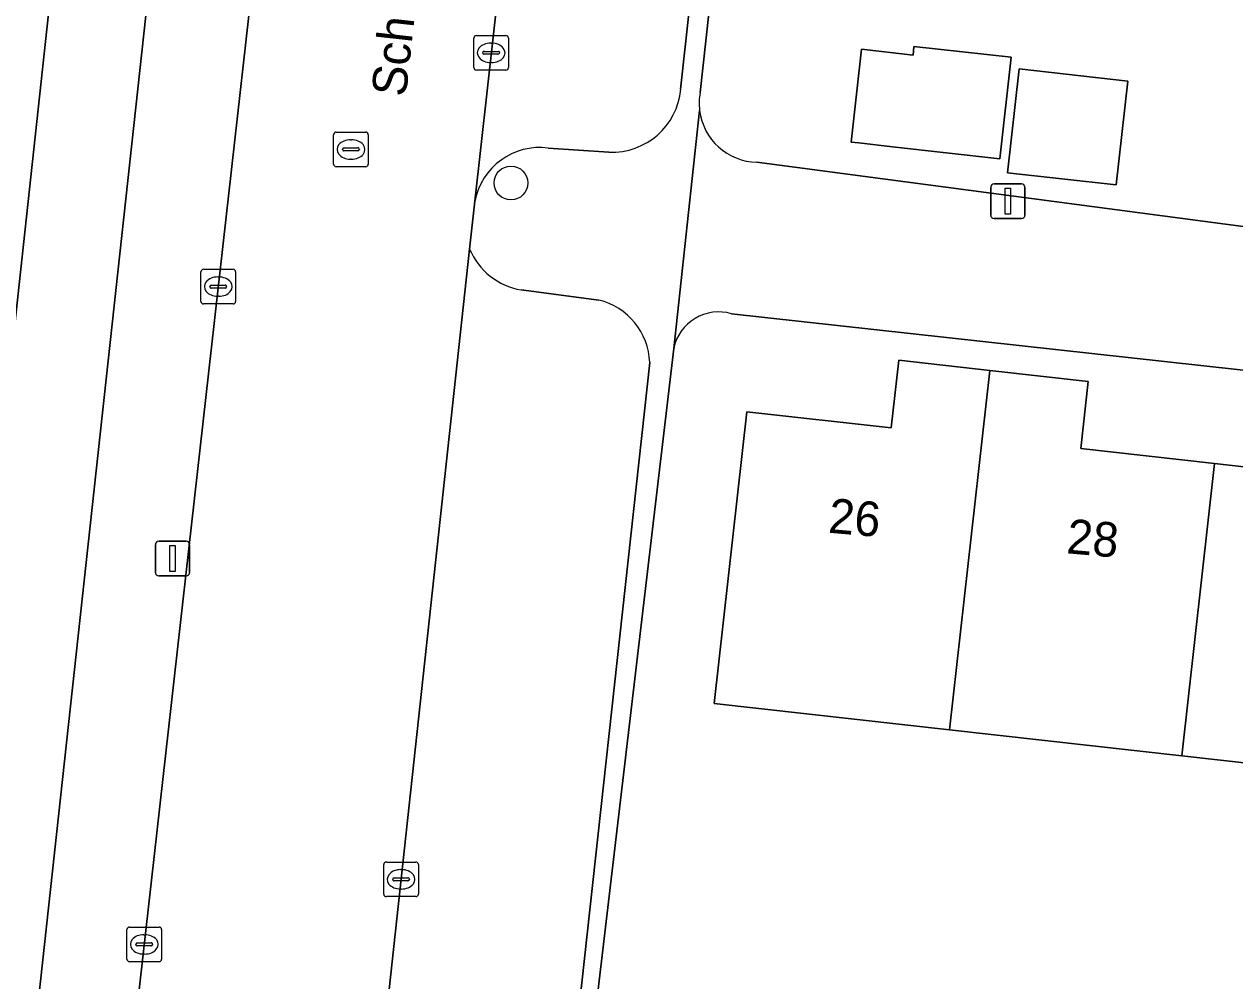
# Model space of a CAD drawing. Extents: x 161928 to 163071, y 386474 to 387428.
# Drawn here: x 162671.02 to 162705.99, y 387005.21 to 387032.84 of the extents above; entities that cross this region are included whole.
import ezdxf

# ---------------------------------------------------------------- set-up
doc = ezdxf.new("R2010")
doc.units = 0
for name, color, linetype in [('IMGEO_Boom', 7, 'Continuous'), ('IMGEO_Erf', 7, 'Continuous'), ('IMGEO_Kolk', 7, 'Continuous'), ('IMGEO_Lichtmast', 7, 'Continuous'), ('IMGEO_Loofbos', 7, 'Continuous'), ('IMGEO_Openbare_ruimte_label', 7, 'Continuous'), ('IMGEO_Pand', 7, 'Continuous'), ('IMGEO_Pand_nummerreeks', 7, 'Continuous'), ('IMGEO_Parkeervlak_open', 7, 'Continuous'), ('IMGEO_Rijbaan_lokaal_open', 7, 'Continuous'), ('IMGEO_Rioolput', 7, 'Continuous'), ('IMGEO_Voetpad_open', 7, 'Continuous')]:
    doc.layers.add(name, color=color, linetype=linetype)

msp = doc.modelspace()

# ---------------------------------------------------------------- linework, layer by layer
at = {"layer": 'IMGEO_Boom'}
msp.add_circle((162685.078, 387028.255), 0.489, dxfattribs=at)
at = {"layer": 'IMGEO_Erf'}
for points in [[(162727.83, 387039.246), (162721.122, 387040.002), (162720.844, 387037.531), (162717.975, 387037.854), (162717.797, 387036.28), (162713.96, 387036.712), (162714.046, 387037.479), (162707.338, 387038.235), (162700.63, 387038.991), (162698.887, 387039.187), (162695.648, 387039.552), (162696.017, 387042.831), (162694.138, 387043.042), (162691.808, 387042.376), (162690.54, 387030.865)], [(162692.184, 387028.852), (162716.125, 387025.692), (162716.528, 387029.307), (162718.86, 387029.047), (162718.457, 387025.432), (162726.414, 387024.629), (162726.466, 387025.095), (162726.811, 387028.172), (162730.839, 387027.721), (162730.495, 387024.653), (162730.442, 387024.178), (162734.025, 387023.78)], [(162733.342, 387019.869), (162691.449, 387024.479)], [(162689.78, 387023.479), (162687.132, 387001.055), (162687.302, 387000)], [(162711.161, 387010.961), (162704.454, 387011.712), (162697.746, 387012.463), (162690.947, 387013.224), (162691.89, 387021.65), (162696.062, 387021.183), (162696.281, 387023.137), (162698.909, 387022.843), (162701.755, 387022.524), (162701.538, 387020.584), (162705.4, 387020.152), (162709.566, 387019.685)]]:
    msp.add_lwpolyline(points, dxfattribs=at)
for points in [[(162699.532, 387031.884), (162699.203, 387028.956), (162696.101, 387029.303), (162695.131, 387029.412), (162694.907, 387029.437), (162695.208, 387032.117), (162696.693, 387031.951), (162696.72, 387032.199)], [(162702.901, 387031.198), (162702.565, 387028.198), (162699.421, 387028.55), (162699.757, 387031.551)]]:
    msp.add_lwpolyline(points, close=True, dxfattribs=at)
for centre, radius, start, end in [((162692.218, 387030.565), 1.705, 169.8786, 187.2238), ((162692.227, 387030.565), 1.713, 187.1717, 268.5604), ((162691.075, 387023.211), 1.322, 73.5547, 168.3021)]:
    msp.add_arc(centre, radius, start, end, dxfattribs=at)
at = {"layer": 'IMGEO_Kolk'}
for p, q in [((162684.08, 387032.514), (162684.932, 387032.514)), ((162684.005, 387031.588), (162684.005, 387032.44)), ((162684.493, 387032.294), (162684.518, 387032.294)), ((162685.006, 387032.44), (162685.006, 387031.588)), ((162684.264, 387032.008), (162684.264, 387032.02)), ((162684.702, 387031.971), (162684.304, 387031.971)), ((162684.307, 387032.057), (162684.705, 387032.057)), ((162684.748, 387032.02), (162684.748, 387032.008)), ((162684.932, 387031.514), (162684.08, 387031.514)), ((162684.516, 387031.734), (162684.491, 387031.734)), ((162676.122, 387024.836), (162676.122, 387025.688)), ((162676.197, 387025.762), (162677.049, 387025.762)), ((162676.61, 387025.542), (162676.635, 387025.542)), ((162677.123, 387025.688), (162677.123, 387024.836)), ((162676.381, 387025.256), (162676.381, 387025.268)), ((162676.819, 387025.219), (162676.421, 387025.219)), ((162676.424, 387025.305), (162676.822, 387025.305)), ((162676.865, 387025.268), (162676.865, 387025.256)), ((162676.633, 387024.982), (162676.608, 387024.982)), ((162677.049, 387024.762), (162676.197, 387024.762)), ((162681.403, 387007.719), (162681.403, 387008.571)), ((162681.478, 387008.645), (162682.33, 387008.645)), ((162681.891, 387008.425), (162681.916, 387008.425)), ((162682.404, 387008.571), (162682.404, 387007.719)), ((162681.662, 387008.139), (162681.662, 387008.151)), ((162682.1, 387008.102), (162681.702, 387008.102)), ((162681.705, 387008.188), (162682.103, 387008.188)), ((162682.146, 387008.151), (162682.146, 387008.139)), ((162681.914, 387007.865), (162681.889, 387007.865)), ((162682.33, 387007.645), (162681.478, 387007.645)), ((162673.984, 387005.84), (162673.984, 387006.692)), ((162674.059, 387006.766), (162674.911, 387006.766)), ((162674.985, 387006.692), (162674.985, 387005.84)), ((162674.286, 387006.309), (162674.684, 387006.309)), ((162674.472, 387006.546), (162674.497, 387006.546)), ((162674.243, 387006.26), (162674.243, 387006.272)), ((162674.681, 387006.223), (162674.283, 387006.223)), ((162674.495, 387005.986), (162674.47, 387005.986)), ((162674.727, 387006.272), (162674.727, 387006.26)), ((162674.911, 387005.766), (162674.059, 387005.766))]:
    msp.add_line(p, q, dxfattribs=at)
for points in [[(162684.08, 387032.514), (162684.932, 387032.514)], [(162684.005, 387031.588), (162684.005, 387032.44)], [(162685.006, 387032.44), (162685.006, 387031.588)], [(162684.932, 387031.514), (162684.08, 387031.514)], [(162676.122, 387024.836), (162676.122, 387025.688)], [(162676.197, 387025.762), (162677.049, 387025.762)], [(162677.123, 387025.688), (162677.123, 387024.836)], [(162677.049, 387024.762), (162676.197, 387024.762)], [(162681.403, 387007.719), (162681.403, 387008.571)], [(162681.478, 387008.645), (162682.33, 387008.645)], [(162682.404, 387008.571), (162682.404, 387007.719)], [(162682.33, 387007.645), (162681.478, 387007.645)], [(162673.984, 387005.84), (162673.984, 387006.692)], [(162674.059, 387006.766), (162674.911, 387006.766)], [(162674.985, 387006.692), (162674.985, 387005.84)], [(162674.911, 387005.766), (162674.059, 387005.766)]]:
    msp.add_lwpolyline(points, dxfattribs=at)
for centre, radius, start, end in [((162684.082, 387032.438), 0.0765, 91.552, 178.448), ((162684.082, 387032.438), 0.0765, 91.552, 178.448), ((162684.93, 387032.438), 0.0765, 1.552, 88.448), ((162684.93, 387032.438), 0.0765, 1.552, 88.448), ((162684.304, 387032.017), 0.0403, 85.8775, 175.7526), ((162684.301, 387032.007), 0.0366, 178.938, 274.7102), ((162684.705, 387032.014), 0.043, 264.8664, 352.4533), ((162684.709, 387032.019), 0.0386, 1.7309, 96.639), ((162684.082, 387031.59), 0.0765, 181.552, 268.448), ((162684.082, 387031.59), 0.0765, 181.552, 268.448), ((162684.93, 387031.59), 0.0765, 271.552, 358.448), ((162684.93, 387031.59), 0.0765, 271.552, 358.448), ((162676.199, 387025.686), 0.0765, 91.552, 178.448), ((162676.199, 387025.686), 0.0765, 91.552, 178.448), ((162677.047, 387025.686), 0.0765, 1.552, 88.448), ((162677.047, 387025.686), 0.0765, 1.552, 88.448), ((162676.421, 387025.265), 0.0403, 85.8775, 175.7526), ((162676.418, 387025.255), 0.0366, 178.938, 274.7102), ((162676.822, 387025.262), 0.043, 264.8664, 352.4533), ((162676.826, 387025.267), 0.0386, 1.7309, 96.639), ((162676.199, 387024.838), 0.0765, 181.552, 268.448), ((162676.199, 387024.838), 0.0765, 181.552, 268.448), ((162677.047, 387024.838), 0.0765, 271.552, 358.448), ((162677.047, 387024.838), 0.0765, 271.552, 358.448), ((162681.48, 387008.569), 0.0765, 91.552, 178.448), ((162681.48, 387008.569), 0.0765, 91.552, 178.448), ((162682.328, 387008.569), 0.0765, 1.552, 88.448), ((162682.328, 387008.569), 0.0765, 1.552, 88.448), ((162681.702, 387008.148), 0.0403, 85.8775, 175.7526), ((162681.699, 387008.138), 0.0366, 178.938, 274.7102), ((162682.103, 387008.145), 0.043, 264.8664, 352.4533), ((162682.107, 387008.15), 0.0386, 1.7309, 96.639), ((162681.48, 387007.721), 0.0765, 181.552, 268.448), ((162681.48, 387007.721), 0.0765, 181.552, 268.448), ((162682.328, 387007.721), 0.0765, 271.552, 358.448), ((162682.328, 387007.721), 0.0765, 271.552, 358.448), ((162674.061, 387006.69), 0.0765, 91.552, 178.448), ((162674.061, 387006.69), 0.0765, 91.552, 178.448), ((162674.909, 387006.69), 0.0765, 1.552, 88.448), ((162674.909, 387006.69), 0.0765, 1.552, 88.448), ((162674.283, 387006.269), 0.0403, 85.8775, 175.7526), ((162674.688, 387006.271), 0.0386, 1.7309, 96.639), ((162674.28, 387006.259), 0.0366, 178.938, 274.7102), ((162674.684, 387006.266), 0.043, 264.8664, 352.4533), ((162674.061, 387005.842), 0.0765, 181.552, 268.448), ((162674.061, 387005.842), 0.0765, 181.552, 268.448), ((162674.909, 387005.842), 0.0765, 271.552, 358.448), ((162674.909, 387005.842), 0.0765, 271.552, 358.448)]:
    msp.add_arc(centre, radius, start, end, dxfattribs=at)
for centre, major_axis, ratio, start_param, end_param in [((162684.492, 387032.014), (-0.387, 0.002), 0.722429, 4.712389, 7.853982), ((162684.517, 387032.014), (-0.39, 0.002), 0.717154, 1.570796, 4.712389), ((162676.609, 387025.262), (-0.387, 0.002), 0.722429, 4.712389, 7.853982), ((162676.634, 387025.262), (-0.39, 0.002), 0.717154, 1.570796, 4.712389), ((162681.89, 387008.145), (-0.387, 0.002), 0.722429, 4.712389, 7.853982), ((162681.915, 387008.145), (-0.39, 0.002), 0.717154, 1.570796, 4.712389), ((162674.471, 387006.266), (-0.387, 0.002), 0.722429, 4.712389, 7.853982), ((162674.496, 387006.266), (-0.39, 0.002), 0.717154, 1.570796, 4.712389)]:
    msp.add_ellipse(centre, major_axis=major_axis, ratio=ratio, start_param=start_param, end_param=end_param, dxfattribs=at)
at = {"layer": 'IMGEO_Lichtmast'}
for p, q in [((162698.936, 387027.329), (162698.936, 387028.129)), ((162698.936, 387028.129), (162698.936, 387027.329)), ((162699.036, 387028.229), (162699.826, 387028.229)), ((162699.826, 387028.229), (162699.036, 387028.229)), ((162699.926, 387028.129), (162699.926, 387027.329)), ((162699.926, 387027.329), (162699.926, 387028.129)), ((162699.826, 387027.229), (162699.036, 387027.229)), ((162699.036, 387027.229), (162699.826, 387027.229)), ((162674.906, 387017.908), (162675.696, 387017.908)), ((162675.696, 387017.908), (162674.906, 387017.908)), ((162674.806, 387017.008), (162674.806, 387017.808)), ((162674.806, 387017.808), (162674.806, 387017.008)), ((162675.796, 387017.808), (162675.796, 387017.008)), ((162675.796, 387017.008), (162675.796, 387017.808)), ((162675.696, 387016.908), (162674.906, 387016.908)), ((162674.906, 387016.908), (162675.696, 387016.908))]:
    msp.add_line(p, q, dxfattribs=at)
for points in [[(162699.356, 387028.104), (162699.506, 387028.104), (162699.506, 387027.354), (162699.356, 387027.354), (162699.356, 387028.104)], [(162675.226, 387017.783), (162675.376, 387017.783), (162675.376, 387017.033), (162675.226, 387017.033), (162675.226, 387017.783)]]:
    msp.add_lwpolyline(points, dxfattribs=at)
for centre, start, end in [((162699.036, 387028.129), 90, 180), ((162699.036, 387028.129), 90, 180), ((162699.826, 387028.129), 0, 90), ((162699.826, 387028.129), 360, 90), ((162699.036, 387027.329), 180, 270), ((162699.036, 387027.329), 180, 270), ((162699.826, 387027.329), 270, 0), ((162699.826, 387027.329), 270, 0), ((162674.906, 387017.808), 90, 180), ((162674.906, 387017.808), 90, 180), ((162675.696, 387017.808), 0, 90), ((162675.696, 387017.808), 360, 90), ((162674.906, 387017.008), 180, 270), ((162674.906, 387017.008), 180, 270), ((162675.696, 387017.008), 270, 0), ((162675.696, 387017.008), 270, 0)]:
    msp.add_arc(centre, 0.1, start, end, dxfattribs=at)
at = {"layer": 'IMGEO_Loofbos'}
for points in [[(162671.844, 387042.591), (162670.715, 387033.25), (162671.722, 387033.14), (162669.673, 387014.398), (162648.75, 387016.686), (162649.27, 387021.443), (162645.099, 387021.919), (162642.559, 387000.002), (162641.824, 386994.034)], [(162670.108, 386991.986), (162670.917, 387000), (162675.213, 387039.37)]]:
    msp.add_lwpolyline(points, dxfattribs=at)
at = {"layer": 'IMGEO_Pand'}
for points in [[(162649.27, 387021.443), (162648.75, 387016.686), (162669.673, 387014.398), (162671.722, 387033.14), (162670.715, 387033.25), (162651.542, 387035.346), (162650.799, 387035.427), (162650.174, 387029.713)], [(162695.208, 387032.117), (162694.907, 387029.437), (162695.131, 387029.412), (162696.101, 387029.303), (162699.203, 387028.956), (162699.532, 387031.884), (162696.72, 387032.199), (162696.693, 387031.951)], [(162702.901, 387031.198), (162699.757, 387031.551), (162699.421, 387028.55), (162702.565, 387028.198)], [(162698.909, 387022.843), (162696.281, 387023.137), (162696.062, 387021.183), (162691.89, 387021.65), (162690.947, 387013.224), (162697.746, 387012.463)], [(162697.746, 387012.463), (162704.454, 387011.712), (162705.4, 387020.152), (162701.538, 387020.584), (162701.755, 387022.524), (162698.909, 387022.843)], [(162712.326, 387021.339), (162709.783, 387021.624), (162709.566, 387019.685), (162705.4, 387020.152), (162704.454, 387011.712), (162711.161, 387010.961)]]:
    msp.add_lwpolyline(points, close=True, dxfattribs=at)
at = {"layer": 'IMGEO_Parkeervlak_open'}
for points in [[(162687.209, 387056.161), (162684.038, 387027.729)], [(162689.98, 387030.961), (162692.402, 387052.991)], [(162686.157, 387029.263), (162687.909, 387029.148)], [(162683.883, 387026.348), (162681.018, 387000), (162680.745, 386997.584)], [(162687.612, 387024.872), (162685.37, 387025.165)], [(162686.272, 387000), (162686.658, 387000.855), (162689.087, 387023.07)]]:
    msp.add_lwpolyline(points, dxfattribs=at)
for centre, radius, start, end in [((162688, 387031.134), 1.988, 267.3829, 355.0163), ((162685.911, 387027.373), 1.906, 82.5724, 169.2312), ((162685.711, 387027.119), 1.984, 202.8797, 260.1114), ((162687.168, 387023.004), 1.92, 1.9794, 76.6237)]:
    msp.add_arc(centre, radius, start, end, dxfattribs=at)
at = {"layer": 'IMGEO_Rijbaan_lokaal_open'}
for points in [[(162691.231, 387091.093), (162693.5, 387112.815), (162694.409, 387121.082), (162687.432, 387121.85), (162686.533, 387113.67), (162686.47, 387113.209), (162684.224, 387092.998), (162684.185, 387092.427), (162680.14, 387056.497), (162679.577, 387051.491), (162673.781, 387000), (162672.867, 386991.683), (162668.033, 386947.676)], [(162667.5, 386943.127), (162674.52, 386942.316), (162674.596, 386943.12), (162674.685, 386943.407), (162674.7, 386943.541), (162677.384, 386967.529), (162677.406, 386967.799), (162677.426, 386967.911), (162680.745, 386997.584), (162681.018, 387000), (162683.883, 387026.348), (162684.038, 387027.729), (162687.209, 387056.161), (162687.39, 387057.78), (162688.557, 387068.241), (162690.631, 387086.989), (162690.914, 387089.548)]]:
    msp.add_lwpolyline(points, dxfattribs=at)
at = {"layer": 'IMGEO_Rioolput'}
for p, q in [((162680.03, 387029.724), (162680.882, 387029.724)), ((162679.955, 387028.798), (162679.955, 387029.65)), ((162680.443, 387029.504), (162680.468, 387029.504)), ((162680.956, 387029.65), (162680.956, 387028.798)), ((162680.214, 387029.218), (162680.214, 387029.23)), ((162680.652, 387029.181), (162680.254, 387029.181)), ((162680.257, 387029.267), (162680.655, 387029.267)), ((162680.698, 387029.23), (162680.698, 387029.218)), ((162680.882, 387028.724), (162680.03, 387028.724)), ((162680.466, 387028.944), (162680.441, 387028.944))]:
    msp.add_line(p, q, dxfattribs=at)
for points in [[(162680.03, 387029.724), (162680.882, 387029.724)], [(162679.955, 387028.798), (162679.955, 387029.65)], [(162680.956, 387029.65), (162680.956, 387028.798)], [(162680.882, 387028.724), (162680.03, 387028.724)]]:
    msp.add_lwpolyline(points, dxfattribs=at)
for centre, radius, start, end in [((162680.032, 387029.648), 0.0765, 91.552, 178.448), ((162680.032, 387029.648), 0.0765, 91.552, 178.448), ((162680.88, 387029.648), 0.0765, 1.552, 88.448), ((162680.88, 387029.648), 0.0765, 1.552, 88.448), ((162680.254, 387029.227), 0.0403, 85.8775, 175.7526), ((162680.251, 387029.217), 0.0366, 178.938, 274.7102), ((162680.655, 387029.224), 0.043, 264.8664, 352.4533), ((162680.659, 387029.229), 0.0386, 1.7309, 96.639), ((162680.032, 387028.8), 0.0765, 181.552, 268.448), ((162680.032, 387028.8), 0.0765, 181.552, 268.448), ((162680.88, 387028.8), 0.0765, 271.552, 358.448), ((162680.88, 387028.8), 0.0765, 271.552, 358.448)]:
    msp.add_arc(centre, radius, start, end, dxfattribs=at)
for centre, major_axis, ratio, start_param, end_param in [((162680.442, 387029.224), (-0.387, 0.002), 0.722429, 4.712389, 7.853982), ((162680.467, 387029.224), (-0.39, 0.002), 0.717154, 1.570796, 4.712389)]:
    msp.add_ellipse(centre, major_axis=major_axis, ratio=ratio, start_param=start_param, end_param=end_param, dxfattribs=at)
at = {"layer": 'IMGEO_Voetpad_open'}
for points in [[(162690.54, 387030.865), (162691.808, 387042.376), (162691.589, 387042.313), (162691.993, 387045.896), (162692.193, 387045.874), (162693.041, 387053.575), (162693.705, 387060.216)], [(162692.402, 387052.991), (162689.98, 387030.961)], [(162675.213, 387039.37), (162670.917, 387000), (162670.108, 386991.986), (162672.867, 386991.683), (162673.781, 387000), (162679.577, 387051.491)], [(162683.804, 386970.821), (162686.384, 386993.137), (162687.132, 387001.055), (162689.78, 387023.479), (162690.527, 387030.351)], [(162690.527, 387030.351), (162689.78, 387023.479)], [(162687.909, 387029.148), (162686.157, 387029.263)], [(162716.125, 387025.692), (162692.184, 387028.852)], [(162684.038, 387027.729), (162683.883, 387026.348)], [(162685.37, 387025.165), (162687.612, 387024.872)], [(162691.449, 387024.479), (162733.342, 387019.869)], [(162689.087, 387023.07), (162686.658, 387000.855), (162686.272, 387000)]]:
    msp.add_lwpolyline(points, dxfattribs=at)
for centre, radius, start, end in [((162688, 387031.134), 1.988, 267.3829, 355.0163), ((162692.218, 387030.565), 1.705, 169.8786, 187.2238), ((162692.227, 387030.565), 1.713, 187.1717, 268.5604), ((162685.911, 387027.373), 1.906, 82.5724, 169.2312), ((162685.711, 387027.119), 1.984, 202.8797, 260.1114), ((162687.168, 387023.004), 1.92, 1.9794, 76.6237), ((162691.075, 387023.211), 1.322, 73.5547, 168.3021)]:
    msp.add_arc(centre, radius, start, end, dxfattribs=at)

# ---------------------------------------------------------------- texts
at = {"layer": 'IMGEO_Openbare_ruimte_label'}
msp.add_text('Schutterlaan', height=1, rotation=83.6851, dxfattribs=at).set_placement((162682.039, 387030.723))
at = {"layer": 'IMGEO_Pand_nummerreeks'}
for s, p in [('26', (162694.225, 387018.157)), ('28', (162701.105, 387017.563))]:
    msp.add_text(s, height=1, rotation=355.0717, dxfattribs=at).set_placement(p)

doc.saveas('drawing.dxf')
